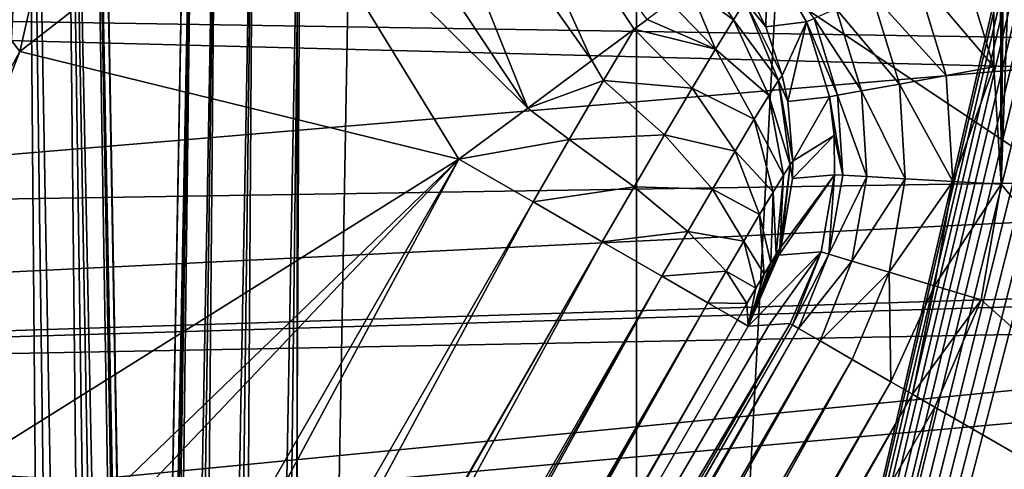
# Model space of a CAD drawing. Header units: millimetres. Extents: x -40 to 40, y -40 to 40.
# Tile 260 of 341: x 16.8 to 19.7, y -4.6 to -3.2. Entities that reach past the tile are written whole.
import ezdxf

# ---------------------------------------------------------------- set-up
doc = ezdxf.new("R2010")
doc.units = ezdxf.units.MM
doc.header["$LTSCALE"] = 26.699852
for name, color, linetype in [('1', 7, 'CONTINUOUS'), ('104', 7, 'CONTINUOUS'), ('109', 7, 'CONTINUOUS'), ('139', 7, 'CONTINUOUS'), ('16', 7, 'CONTINUOUS'), ('163', 7, 'CONTINUOUS'), ('389', 7, 'CONTINUOUS'), ('390', 7, 'CONTINUOUS'), ('391', 7, 'CONTINUOUS'), ('401', 7, 'CONTINUOUS'), ('402', 7, 'CONTINUOUS'), ('48', 7, 'CONTINUOUS'), ('60', 7, 'CONTINUOUS'), ('655', 7, 'CONTINUOUS'), ('677', 7, 'CONTINUOUS'), ('678', 7, 'CONTINUOUS'), ('687', 7, 'CONTINUOUS'), ('688', 7, 'CONTINUOUS'), ('704', 7, 'CONTINUOUS'), ('705', 7, 'CONTINUOUS'), ('706', 7, 'CONTINUOUS'), ('708', 7, 'CONTINUOUS')]:
    doc.layers.add(name, color=color, linetype=linetype)

msp = doc.modelspace()

# ---------------------------------------------------------------- linework, layer by layer
at = {"layer": '1', "linetype": 'Continuous'}
for points in [[(18.6197, 34.8362), (15.116, 36.4932), (15.1168, -36.4929), (18.6197, 34.8362)], [(18.6204, -34.8358), (18.6197, 34.8362), (15.1168, -36.4929), (18.6204, -34.8358)], [(21.9445, 32.8434), (18.6197, 34.8362), (18.6204, -34.8358), (21.9445, 32.8434)], [(21.9451, -32.843), (21.9445, 32.8434), (18.6204, -34.8358), (21.9451, -32.843)]]:
    msp.add_3dface(points, dxfattribs=at)
at = {"layer": '104', "linetype": 'Continuous'}
for points in [[(20.7275, -3.2918, -730), (20.0059, -2.6524, -730), (7.4371, -3.0809, -730), (20.7275, -3.2918, -730)], [(6.6934, -4.4723, -730), (20.7275, -3.2918, -730), (7.4371, -3.0809, -730), (6.6934, -4.4723, -730)], [(21.5813, -3.7399, -730), (20.7275, -3.2918, -730), (6.6934, -4.4723, -730), (21.5813, -3.7399, -730)], [(31.8247, -3.3452, -730), (23.483, -3.9707, -730), (5.6924, -5.6921, -730), (31.8247, -3.3452, -730)], [(31.3007, -6.6534, -730), (31.8247, -3.3452, -730), (5.6924, -5.6921, -730), (31.3007, -6.6534, -730)], [(22.5185, -3.9709, -730), (21.5813, -3.7399, -730), (6.6934, -4.4723, -730), (22.5185, -3.9709, -730)], [(5.6924, -5.6921, -730), (23.483, -3.9707, -730), (6.6934, -4.4723, -730), (5.6924, -5.6921, -730)], [(23.483, -3.9707, -730), (22.5185, -3.9709, -730), (6.6934, -4.4723, -730), (23.483, -3.9707, -730)]]:
    msp.add_3dface(points, dxfattribs=at)
at = {"layer": '109', "linetype": 'Continuous'}
for points in [[(10.5178, -1.9662, -733), (32.3094, -3.515, -733), (9.9773, -3.8656, -733), (10.5178, -1.9662, -733)], [(22.7081, -2.0291, -733), (32.3094, -3.515, -733), (10.5178, -1.9662, -733), (22.7081, -2.0291, -733)], [(32.3094, -3.515, -733), (31.74, -6.9873, -733), (9.9773, -3.8656, -733), (32.3094, -3.515, -733)], [(9.9773, -3.8656, -733), (31.74, -6.9873, -733), (9.0973, -5.6329, -733), (9.9773, -3.8656, -733)]]:
    msp.add_3dface(points, dxfattribs=at)
at = {"layer": '139', "linetype": 'Continuous'}
for points in [[(19.6895, 3.3633, -733), (19.7116, -3.715, -733), (19.7116, 3.7139, -733), (19.6895, 3.3633, -733)], [(19.7116, 3.7139, -733), (19.7116, -3.715, -733), (19.75, 0, -733), (19.7116, 3.7139, -733)], [(19.5867, -3.0283, -733), (19.6896, -3.3643, -733), (19.6895, 3.3633, -733), (19.5867, -3.0283, -733)], [(19.6896, -3.3643, -733), (19.7116, -3.715, -733), (19.6895, 3.3633, -733), (19.6896, -3.3643, -733)], [(19.75, 0, -733), (19.7116, -3.715, -733), (19.8211, -0.6759, -733), (19.75, 0, -733)], [(19.7116, -3.715, -733), (20.9482, -5.2112, -733), (19.8211, -0.6759, -733), (19.7116, -3.715, -733)], [(19.7116, -3.715, -733), (19.6513, -4.0611, -733), (20.9482, -5.2112, -733), (19.7116, -3.715, -733)], [(19.6513, -4.0611, -733), (19.5129, -4.3825, -733), (20.9482, -5.2112, -733), (19.6513, -4.0611, -733)], [(19.5129, -4.3825, -733), (15.2642, -11.7415, -733), (18.0438, -10.2417, -733), (19.5129, -4.3825, -733)], [(20.9482, -5.2112, -733), (19.5129, -4.3825, -733), (18.0438, -10.2417, -733), (20.9482, -5.2112, -733)]]:
    msp.add_3dface(points, dxfattribs=at)
at = {"layer": '16', "linetype": 'Continuous'}
for points in [[(-33.9501, -1.8406, -3.5), (33.5521, -5.5004, -3.5), (-5, -5.4103, -3.5), (-33.9501, -1.8406, -3.5)], [(33.5521, -5.5004, -3.5), (-33.9501, -1.8406, -3.5), (33.9501, -1.8406, -3.5), (33.5521, -5.5004, -3.5)]]:
    msp.add_3dface(points, dxfattribs=at)
at = {"layer": '163', "linetype": 'Continuous'}
for points in [[(24.9125, -14.5088, -823.7467), (1.7467, -14.5087, -823.7467), (2.4565, -1.9913, -823.9652), (24.9125, -14.5088, -823.7467)], [(29.4827, -1.9913, -823.9652), (24.9125, -14.5088, -823.7467), (2.4565, -1.9913, -823.9652), (29.4827, -1.9913, -823.9652)]]:
    msp.add_3dface(points, dxfattribs=at)
at = {"layer": '389', "linetype": 'Continuous'}
for points in [[(29.4123, -10.048, -821.1754), (29.4827, -1.9913, -821.0348), (17.7718, -2.286, -821.0399), (29.4123, -10.048, -821.1754)], [(17.5509, -14.5087, -821.2533), (29.4123, -10.048, -821.1754), (17.7718, -2.286, -821.0399), (17.5509, -14.5087, -821.2533)]]:
    msp.add_3dface(points, dxfattribs=at)
at = {"layer": '390', "linetype": 'Continuous'}
for points in [[(17.0513, -14.5087, -820.7359), (17.0549, -14.5101, -820.816), (17.2722, -2.286, -820.5225), (17.0513, -14.5087, -820.7359)], [(17.2722, -2.286, -820.5225), (17.0549, -14.5101, -820.816), (17.2923, -2.2836, -820.6811), (17.2722, -2.286, -820.5225)], [(17.0549, -14.5101, -820.816), (17.0713, -14.5111, -820.8946), (17.2923, -2.2836, -820.6811), (17.0549, -14.5101, -820.816)], [(17.0713, -14.5111, -820.8946), (17.1, -14.5119, -820.9694), (17.2923, -2.2836, -820.6811), (17.0713, -14.5111, -820.8946)], [(17.1, -14.5119, -820.9694), (17.1403, -14.5124, -821.0387), (17.2923, -2.2836, -820.6811), (17.1, -14.5119, -820.9694)], [(17.2923, -2.2836, -820.6811), (17.1403, -14.5124, -821.0387), (17.3615, -2.2824, -820.8254), (17.2923, -2.2836, -820.6811)], [(17.1403, -14.5124, -821.0387), (17.1912, -14.5126, -821.1007), (17.3615, -2.2824, -820.8254), (17.1403, -14.5124, -821.0387)], [(17.1912, -14.5126, -821.1007), (17.2513, -14.5124, -821.1537), (17.3615, -2.2824, -820.8254), (17.1912, -14.5126, -821.1007)], [(17.2513, -14.5124, -821.1537), (17.3192, -14.5119, -821.1964), (17.4727, -2.2824, -820.9404), (17.2513, -14.5124, -821.1537)], [(17.3615, -2.2824, -820.8254), (17.2513, -14.5124, -821.1537), (17.4727, -2.2824, -820.9404), (17.3615, -2.2824, -820.8254)], [(17.3192, -14.5119, -821.1964), (17.393, -14.5111, -821.2277), (17.4727, -2.2824, -820.9404), (17.3192, -14.5119, -821.1964)], [(17.4727, -2.2824, -820.9404), (17.393, -14.5111, -821.2277), (17.6145, -2.2836, -821.0145), (17.4727, -2.2824, -820.9404)], [(17.393, -14.5111, -821.2277), (17.4709, -14.5101, -821.2468), (17.6145, -2.2836, -821.0145), (17.393, -14.5111, -821.2277)], [(17.4709, -14.5101, -821.2468), (17.5509, -14.5087, -821.2533), (17.6145, -2.2836, -821.0145), (17.4709, -14.5101, -821.2468)], [(17.5509, -14.5087, -821.2533), (17.7718, -2.286, -821.0399), (17.6145, -2.2836, -821.0145), (17.5509, -14.5087, -821.2533)]]:
    msp.add_3dface(points, dxfattribs=at)
at = {"layer": '391', "linetype": 'Continuous'}
for points in [[(17.0513, -14.5087, -820.7359), (17.2722, -2.286, -820.5225), (19.8952, -2.2861, -745.4113), (17.0513, -14.5087, -820.7359)], [(19.9004, -2.2961, -745.2563), (17.0513, -14.5087, -820.7359), (19.8952, -2.2861, -745.4113), (19.9004, -2.2961, -745.2563)], [(19.9052, -2.326, -745.1041), (17.0513, -14.5087, -820.7359), (19.9004, -2.2961, -745.2563), (19.9052, -2.326, -745.1041)], [(19.9095, -2.3753, -744.9571), (17.0513, -14.5087, -820.7359), (19.9052, -2.326, -745.1041), (19.9095, -2.3753, -744.9571)], [(19.9131, -2.4432, -744.8176), (17.0513, -14.5087, -820.7359), (19.9095, -2.3753, -744.9571), (19.9131, -2.4432, -744.8176)], [(19.9162, -2.5285, -744.688), (17.0513, -14.5087, -820.7359), (19.9131, -2.4432, -744.8176), (19.9162, -2.5285, -744.688)], [(19.9185, -2.6298, -744.5705), (17.0513, -14.5087, -820.7359), (19.9162, -2.5285, -744.688), (19.9185, -2.6298, -744.5705)], [(19.9201, -2.7456, -744.467), (17.0513, -14.5087, -820.7359), (19.9185, -2.6298, -744.5705), (19.9201, -2.7456, -744.467)], [(19.9209, -2.8738, -744.3793), (17.0513, -14.5087, -820.7359), (19.9201, -2.7456, -744.467), (19.9209, -2.8738, -744.3793)], [(19.921, -3.0122, -744.3088), (17.0513, -14.5087, -820.7359), (19.9209, -2.8738, -744.3793), (19.921, -3.0122, -744.3088)], [(19.9202, -3.1585, -744.2569), (17.0513, -14.5087, -820.7359), (19.921, -3.0122, -744.3088), (19.9202, -3.1585, -744.2569)], [(19.9187, -3.3103, -744.2242), (17.0513, -14.5087, -820.7359), (19.9202, -3.1585, -744.2569), (19.9187, -3.3103, -744.2242)], [(19.9165, -3.4651, -744.2115), (17.0513, -14.5087, -820.7359), (19.9187, -3.3103, -744.2242), (19.9165, -3.4651, -744.2115)], [(19.7303, -14.5087, -744.0187), (17.0513, -14.5087, -820.7359), (19.9165, -3.4651, -744.2115), (19.7303, -14.5087, -744.0187)]]:
    msp.add_3dface(points, dxfattribs=at)
at = {"layer": '401', "linetype": 'Continuous'}
for points in [[(16.9024, -14.5111, -743.2723), (16.8245, -14.5101, -743.2532), (16.6401, 0, -743.5256), (16.9024, -14.5111, -743.2723)], [(16.7818, 0, -743.5996), (16.9024, -14.5111, -743.2723), (16.6401, 0, -743.5256), (16.7818, 0, -743.5996)], [(16.8245, -14.5101, -743.2532), (16.7446, -14.5087, -743.2467), (16.6401, 0, -743.5256), (16.8245, -14.5101, -743.2532)], [(16.9619, 0, -743.8588), (17.1955, -14.5119, -743.5306), (16.8928, 0, -743.7146), (16.9619, 0, -743.8588)], [(17.2242, -14.5111, -743.6054), (17.1955, -14.5119, -743.5306), (16.9619, 0, -743.8588), (17.2242, -14.5111, -743.6054)], [(16.9819, 0, -744.0174), (17.2406, -14.5101, -743.684), (16.9619, 0, -743.8588), (16.9819, 0, -744.0174)], [(17.2406, -14.5101, -743.684), (17.2242, -14.5111, -743.6054), (16.9619, 0, -743.8588), (17.2406, -14.5101, -743.684)], [(17.2442, -14.5087, -743.7641), (17.2406, -14.5101, -743.684), (16.9819, 0, -744.0174), (17.2442, -14.5087, -743.7641)], [(17.0441, -14.5124, -743.3463), (16.9763, -14.5119, -743.3036), (16.7818, 0, -743.5996), (17.0441, -14.5124, -743.3463)], [(16.8928, 0, -743.7146), (17.0441, -14.5124, -743.3463), (16.7818, 0, -743.5996), (16.8928, 0, -743.7146)], [(16.9763, -14.5119, -743.3036), (16.9024, -14.5111, -743.2723), (16.7818, 0, -743.5996), (16.9763, -14.5119, -743.3036)], [(17.1043, -14.5126, -743.3993), (17.0441, -14.5124, -743.3463), (16.8928, 0, -743.7146), (17.1043, -14.5126, -743.3993)], [(17.1551, -14.5124, -743.4613), (17.1043, -14.5126, -743.3993), (16.8928, 0, -743.7146), (17.1551, -14.5124, -743.4613)], [(17.1955, -14.5119, -743.5306), (17.1551, -14.5124, -743.4613), (16.8928, 0, -743.7146), (17.1955, -14.5119, -743.5306)]]:
    msp.add_3dface(points, dxfattribs=at)
at = {"layer": '402', "linetype": 'Continuous'}
for points in [[(17.2442, -14.5087, -743.7641), (16.9819, 0, -744.0174), (14.3105, 0, -820.5175), (17.2442, -14.5087, -743.7641)], [(14.5551, -14.5087, -820.7708), (17.2442, -14.5087, -743.7641), (14.3105, 0, -820.5175), (14.5551, -14.5087, -820.7708)]]:
    msp.add_3dface(points, dxfattribs=at)
at = {"layer": '48', "linetype": 'Continuous'}
for points in [[(37.7549, -1.9155, -14), (37.6094, -3.8257, -14), (7.3415, -3.0413, -14), (37.7549, -1.9155, -14)], [(7.3415, -3.0413, -14), (37.6094, -3.8257, -14), (6.6072, -4.415, -14), (7.3415, -3.0413, -14)], [(37.6094, -3.8257, -14), (37.0295, -7.6106, -14), (6.6072, -4.415, -14), (37.6094, -3.8257, -14)], [(6.6072, -4.415, -14), (37.0295, -7.6106, -14), (5.6189, -5.6192, -14), (6.6072, -4.415, -14)]]:
    msp.add_3dface(points, dxfattribs=at)
at = {"layer": '60', "linetype": 'Continuous'}
for points in [[(14.3194, 32.1653, -11.5), (14.3201, -32.1649, -11.5), (17.6029, 30.4924, -11.5), (14.3194, 32.1653, -11.5)], [(14.3201, -32.1649, -11.5), (17.6035, -30.492, -11.5), (17.6029, 30.4924, -11.5), (14.3201, -32.1649, -11.5)], [(17.6029, 30.4924, -11.5), (17.6035, -30.492, -11.5), (20.6939, 28.4853, -11.5), (17.6029, 30.4924, -11.5)], [(17.6035, -30.492, -11.5), (20.6948, -28.4846, -11.5), (20.6939, 28.4853, -11.5), (17.6035, -30.492, -11.5)]]:
    msp.add_3dface(points, dxfattribs=at)
at = {"layer": '655', "linetype": 'Continuous'}
for points in [[(16.7729, -3.3189, -740.5), (17.1381, -1.7361, -740.5), (16.6216, -3.1188, -740.5261), (16.7729, -3.3189, -740.5)], [(16.0696, -4.5986, -740.5261), (16.7729, -3.3189, -740.5), (16.6216, -3.1188, -740.5261), (16.0696, -4.5986, -740.5261)], [(16.1844, -4.8319, -740.5), (16.7729, -3.3189, -740.5), (16.0696, -4.5986, -740.5261), (16.1844, -4.8319, -740.5)]]:
    msp.add_3dface(points, dxfattribs=at)
at = {"layer": '677', "linetype": 'Continuous'}
for points in [[(17.1381, -1.7361, -740.5), (16.7729, -3.3189, -740.5), (17.5297, -2.7298, -740.5), (17.1381, -1.7361, -740.5)], [(17.5297, -2.7298, -740.5), (16.7729, -3.3189, -740.5), (18.0882, -3.6402, -740.5), (17.5297, -2.7298, -740.5)], [(16.7729, -3.3189, -740.5), (16.1844, -4.8319, -740.5), (18.0882, -3.6402, -740.5), (16.7729, -3.3189, -740.5)], [(14.3898, -7.5288, -740.5), (13.9046, -10.8864, -740.5), (18.0882, -3.6402, -740.5), (14.3898, -7.5288, -740.5)], [(15.3844, -6.2453, -740.5), (14.3898, -7.5288, -740.5), (18.0882, -3.6402, -740.5), (15.3844, -6.2453, -740.5)], [(16.1844, -4.8319, -740.5), (15.3844, -6.2453, -740.5), (18.0882, -3.6402, -740.5), (16.1844, -4.8319, -740.5)]]:
    msp.add_3dface(points, dxfattribs=at)
at = {"layer": '678', "linetype": 'Continuous'}
for points in [[(18.0823, -2.454, -740.2865), (17.9139, -2.5381, -740.4031), (18.4861, -3.3453, -740.3688), (18.0823, -2.454, -740.2865)], [(18.6512, -3.223, -740.2135), (18.0823, -2.454, -740.2865), (18.6125, -3.2517, -740.2578), (18.6512, -3.223, -740.2135)], [(18.6125, -3.2517, -740.2578), (18.0823, -2.454, -740.2865), (18.4861, -3.3453, -740.3688), (18.6125, -3.2517, -740.2578)], [(17.9139, -2.5381, -740.4031), (17.7266, -2.6315, -740.4755), (18.2939, -3.4877, -740.4667), (17.9139, -2.5381, -740.4031)], [(18.4861, -3.3453, -740.3688), (17.9139, -2.5381, -740.4031), (18.2939, -3.4877, -740.4667), (18.4861, -3.3453, -740.3688)], [(17.7266, -2.6315, -740.4755), (17.5297, -2.7298, -740.5), (18.2939, -3.4877, -740.4667), (17.7266, -2.6315, -740.4755)], [(17.5297, -2.7298, -740.5), (18.0882, -3.6402, -740.5), (18.2939, -3.4877, -740.4667), (17.5297, -2.7298, -740.5)]]:
    msp.add_3dface(points, dxfattribs=at)
at = {"layer": '687', "linetype": 'Continuous'}
for points in [[(19.1515, -3.22, -733.3454), (19.0105, -3.0281, -733.4913), (19.1292, -3.2298, -733.4902), (19.1515, -3.22, -733.3454)], [(19.6896, -3.3643, -733), (19.5867, -3.0283, -733), (19.4537, -3.0869, -733.0216), (19.6896, -3.3643, -733)], [(19.4537, -3.0869, -733.0216), (19.3236, -3.1442, -733.091), (19.5467, -3.3903, -733.0216), (19.4537, -3.0869, -733.0216)], [(19.6896, -3.3643, -733), (19.4537, -3.0869, -733.0216), (19.5467, -3.3903, -733.0216), (19.6896, -3.3643, -733)], [(19.3236, -3.1442, -733.091), (19.2175, -3.1909, -733.2046), (19.4069, -3.4157, -733.0909), (19.3236, -3.1442, -733.091)], [(19.5467, -3.3903, -733.0216), (19.3236, -3.1442, -733.091), (19.4069, -3.4157, -733.0909), (19.5467, -3.3903, -733.0216)], [(19.2175, -3.1909, -733.2046), (19.1515, -3.22, -733.3454), (19.2929, -3.4365, -733.2044), (19.2175, -3.1909, -733.2046)], [(19.4069, -3.4157, -733.0909), (19.2175, -3.1909, -733.2046), (19.2929, -3.4365, -733.2044), (19.4069, -3.4157, -733.0909)], [(19.1515, -3.22, -733.3454), (19.1292, -3.2298, -733.4902), (19.222, -3.4494, -733.3449), (19.1515, -3.22, -733.3454)], [(19.222, -3.4494, -733.3449), (19.1292, -3.2298, -733.4902), (19.1978, -3.4537, -733.4896), (19.222, -3.4494, -733.3449)], [(19.2929, -3.4365, -733.2044), (19.1515, -3.22, -733.3454), (19.222, -3.4494, -733.3449), (19.2929, -3.4365, -733.2044)], [(19.6896, -3.3643, -733), (19.5467, -3.3903, -733.0216), (19.5665, -3.707, -733.0216), (19.6896, -3.3643, -733)], [(19.7116, -3.715, -733), (19.6896, -3.3643, -733), (19.5665, -3.707, -733.0216), (19.7116, -3.715, -733)], [(19.4069, -3.4157, -733.0909), (19.2929, -3.4365, -733.2044), (19.4246, -3.6992, -733.0909), (19.4069, -3.4157, -733.0909)], [(19.5467, -3.3903, -733.0216), (19.4069, -3.4157, -733.0909), (19.5665, -3.707, -733.0216), (19.5467, -3.3903, -733.0216)], [(19.5665, -3.707, -733.0216), (19.4069, -3.4157, -733.0909), (19.4246, -3.6992, -733.0909), (19.5665, -3.707, -733.0216)], [(19.2929, -3.4365, -733.2044), (19.222, -3.4494, -733.3449), (19.309, -3.6928, -733.2044), (19.2929, -3.4365, -733.2044)], [(19.4246, -3.6992, -733.0909), (19.2929, -3.4365, -733.2044), (19.309, -3.6928, -733.2044), (19.4246, -3.6992, -733.0909)], [(19.222, -3.4494, -733.3449), (19.1978, -3.4537, -733.4896), (19.237, -3.6889, -733.3449), (19.222, -3.4494, -733.3449)], [(19.237, -3.6889, -733.3449), (19.1978, -3.4537, -733.4896), (19.212, -3.5699, -733.4895), (19.237, -3.6889, -733.3449)], [(19.309, -3.6928, -733.2044), (19.222, -3.4494, -733.3449), (19.237, -3.6889, -733.3449), (19.309, -3.6928, -733.2044)], [(19.2124, -3.6875, -733.4896), (19.237, -3.6889, -733.3449), (19.212, -3.5699, -733.4895), (19.2124, -3.6875, -733.4896)], [(19.1957, -3.9253, -733.3454), (19.2124, -3.6875, -733.4896), (19.1723, -3.9183, -733.4902), (19.1957, -3.9253, -733.3454)], [(19.237, -3.6889, -733.3449), (19.2124, -3.6875, -733.4896), (19.1957, -3.9253, -733.3454), (19.237, -3.6889, -733.3449)], [(19.309, -3.6928, -733.2044), (19.237, -3.6889, -733.3449), (19.1957, -3.9253, -733.3454), (19.309, -3.6928, -733.2044)], [(19.2647, -3.9459, -733.2046), (19.309, -3.6928, -733.2044), (19.1957, -3.9253, -733.3454), (19.2647, -3.9459, -733.2046)], [(19.4246, -3.6992, -733.0909), (19.309, -3.6928, -733.2044), (19.2647, -3.9459, -733.2046), (19.4246, -3.6992, -733.0909)], [(19.3758, -3.979, -733.091), (19.4246, -3.6992, -733.0909), (19.2647, -3.9459, -733.2046), (19.3758, -3.979, -733.091)], [(19.5665, -3.707, -733.0216), (19.4246, -3.6992, -733.0909), (19.3758, -3.979, -733.091), (19.5665, -3.707, -733.0216)], [(19.512, -4.0196, -733.0216), (19.5665, -3.707, -733.0216), (19.3758, -3.979, -733.091), (19.512, -4.0196, -733.0216)], [(19.7116, -3.715, -733), (19.5665, -3.707, -733.0216), (19.512, -4.0196, -733.0216), (19.7116, -3.715, -733)], [(19.6513, -4.0611, -733), (19.7116, -3.715, -733), (19.512, -4.0196, -733.0216), (19.6513, -4.0611, -733)], [(19.0866, -4.1364, -733.4124), (19.1723, -3.9183, -733.4902), (19.08, -4.1326, -733.4913), (19.0866, -4.1364, -733.4124)], [(19.1957, -3.9253, -733.3454), (19.1723, -3.9183, -733.4902), (19.0866, -4.1364, -733.4124), (19.1957, -3.9253, -733.3454)], [(19.1046, -4.1468, -733.3335), (19.1957, -3.9253, -733.3454), (19.0866, -4.1364, -733.4124), (19.1046, -4.1468, -733.3335)], [(19.2647, -3.9459, -733.2046), (19.1957, -3.9253, -733.3454), (19.1046, -4.1468, -733.3335), (19.2647, -3.9459, -733.2046)], [(19.1692, -4.1841, -733.1959), (19.2647, -3.9459, -733.2046), (19.1046, -4.1468, -733.3335), (19.1692, -4.1841, -733.1959)], [(19.3758, -3.979, -733.091), (19.2647, -3.9459, -733.2046), (19.1692, -4.1841, -733.1959), (19.3758, -3.979, -733.091)], [(19.2652, -4.2395, -733.0899), (19.3758, -3.979, -733.091), (19.1692, -4.1841, -733.1959), (19.2652, -4.2395, -733.0899)], [(19.381, -4.3064, -733.0238), (19.3758, -3.979, -733.091), (19.2652, -4.2395, -733.0899), (19.381, -4.3064, -733.0238)], [(19.512, -4.0196, -733.0216), (19.3758, -3.979, -733.091), (19.381, -4.3064, -733.0238), (19.512, -4.0196, -733.0216)], [(19.4464, -4.3441, -733.0059), (19.512, -4.0196, -733.0216), (19.381, -4.3064, -733.0238), (19.4464, -4.3441, -733.0059)], [(19.6513, -4.0611, -733), (19.512, -4.0196, -733.0216), (19.4464, -4.3441, -733.0059), (19.6513, -4.0611, -733)], [(19.5129, -4.3825, -733), (19.6513, -4.0611, -733), (19.4464, -4.3441, -733.0059), (19.5129, -4.3825, -733)]]:
    msp.add_3dface(points, dxfattribs=at)
at = {"layer": '688', "linetype": 'Continuous'}
for points in [[(14.8376, -11.4951, -733.4146), (19.08, -4.1326, -733.4913), (14.8313, -11.4915, -733.4913), (14.8376, -11.4951, -733.4146)], [(19.0866, -4.1364, -733.4124), (19.08, -4.1326, -733.4913), (14.8376, -11.4951, -733.4146), (19.0866, -4.1364, -733.4124)], [(14.8542, -11.5047, -733.3394), (19.0866, -4.1364, -733.4124), (14.8376, -11.4951, -733.4146), (14.8542, -11.5047, -733.3394)], [(19.1046, -4.1468, -733.3335), (19.0866, -4.1364, -733.4124), (14.8542, -11.5047, -733.3394), (19.1046, -4.1468, -733.3335)], [(14.9135, -11.539, -733.2068), (19.1046, -4.1468, -733.3335), (14.8542, -11.5047, -733.3394), (14.9135, -11.539, -733.2068)], [(19.1692, -4.1841, -733.1959), (19.1046, -4.1468, -733.3335), (14.9135, -11.539, -733.2068), (19.1692, -4.1841, -733.1959)], [(15.0069, -11.5929, -733.0979), (19.1692, -4.1841, -733.1959), (14.9135, -11.539, -733.2068), (15.0069, -11.5929, -733.0979)], [(19.2652, -4.2395, -733.0899), (19.1692, -4.1841, -733.1959), (15.0069, -11.5929, -733.0979), (19.2652, -4.2395, -733.0899)], [(15.1272, -11.6623, -733.0257), (19.2652, -4.2395, -733.0899), (15.0069, -11.5929, -733.0979), (15.1272, -11.6623, -733.0257)], [(19.381, -4.3064, -733.0238), (19.2652, -4.2395, -733.0899), (15.1272, -11.6623, -733.0257), (19.381, -4.3064, -733.0238)], [(15.1958, -11.7019, -733.0063), (19.381, -4.3064, -733.0238), (15.1272, -11.6623, -733.0257), (15.1958, -11.7019, -733.0063)], [(19.4464, -4.3441, -733.0059), (19.381, -4.3064, -733.0238), (15.1958, -11.7019, -733.0063), (19.4464, -4.3441, -733.0059)], [(15.2642, -11.7415, -733), (19.4464, -4.3441, -733.0059), (15.1958, -11.7019, -733.0063), (15.2642, -11.7415, -733)], [(15.2642, -11.7415, -733), (19.5129, -4.3825, -733), (19.4464, -4.3441, -733.0059), (15.2642, -11.7415, -733)]]:
    msp.add_3dface(points, dxfattribs=at)
at = {"layer": '704', "linetype": 'Continuous'}
for points in [[(18.0882, -3.6402, -740.5), (13.9046, -10.8864, -740.5), (14.1264, -11.0144, -740.4667), (18.0882, -3.6402, -740.5)], [(18.0882, -3.6402, -740.5), (14.1264, -11.0144, -740.4667), (18.31, -3.7682, -740.4667), (18.0882, -3.6402, -740.5)], [(14.1264, -11.0144, -740.4667), (14.3335, -11.134, -740.3688), (18.31, -3.7682, -740.4667), (14.1264, -11.0144, -740.4667)], [(18.31, -3.7682, -740.4667), (14.3335, -11.134, -740.3688), (18.5171, -3.8878, -740.3688), (18.31, -3.7682, -740.4667)], [(14.3335, -11.134, -740.3688), (14.3517, -11.1445, -740.3565), (18.5171, -3.8878, -740.3688), (14.3335, -11.134, -740.3688)], [(14.3517, -11.1445, -740.3565), (14.5114, -11.2367, -740.2135), (18.5171, -3.8878, -740.3688), (14.3517, -11.1445, -740.3565)], [(18.5171, -3.8878, -740.3688), (14.5114, -11.2367, -740.2135), (18.6956, -3.9908, -740.2129), (18.5171, -3.8878, -740.3688)], [(14.5114, -11.2367, -740.2135), (14.5861, -11.2798, -740.1171), (18.6956, -3.9908, -740.2129), (14.5114, -11.2367, -740.2135)], [(14.5861, -11.2798, -740.1171), (14.6495, -11.3164, -740.0102), (18.6956, -3.9908, -740.2129), (14.5861, -11.2798, -740.1171)], [(18.6956, -3.9908, -740.2129), (14.6495, -11.3164, -740.0102), (18.8335, -4.0705, -740.0094), (18.6956, -3.9908, -740.2129)], [(14.6495, -11.3164, -740.0102), (14.7003, -11.3458, -739.8949), (18.8335, -4.0705, -740.0094), (14.6495, -11.3164, -740.0102)], [(14.7003, -11.3458, -739.8949), (14.7378, -11.3674, -739.7729), (18.8335, -4.0705, -740.0094), (14.7003, -11.3458, -739.8949)], [(18.8335, -4.0705, -740.0094), (14.7378, -11.3674, -739.7729), (18.9217, -4.1214, -739.7718), (18.8335, -4.0705, -740.0094)], [(14.7378, -11.3674, -739.7729), (14.7613, -11.381, -739.6464), (18.9217, -4.1214, -739.7718), (14.7378, -11.3674, -739.7729)], [(14.7613, -11.381, -739.6464), (14.7705, -11.3863, -739.5175), (18.9217, -4.1214, -739.7718), (14.7613, -11.381, -739.6464)], [(18.9217, -4.1214, -739.7718), (14.7705, -11.3863, -739.5175), (18.9541, -4.1401, -739.5175), (18.9217, -4.1214, -739.7718)]]:
    msp.add_3dface(points, dxfattribs=at)
at = {"layer": '705', "linetype": 'Continuous'}
for points in [[(18.8264, -3.0932, -739.8949), (18.7792, -3.1281, -740.0102), (18.9102, -3.2236, -739.8883), (18.8264, -3.0932, -739.8949)], [(18.8264, -3.0932, -739.8949), (18.9102, -3.2236, -739.8883), (18.9453, -3.1691, -739.7085), (18.8264, -3.0932, -739.8949)], [(18.7792, -3.1281, -740.0102), (18.7205, -3.1716, -740.1171), (18.8563, -3.3113, -740.0494), (18.7792, -3.1281, -740.0102)], [(18.7792, -3.1281, -740.0102), (18.8563, -3.3113, -740.0494), (18.9102, -3.2236, -739.8883), (18.7792, -3.1281, -740.0102)], [(18.9453, -3.1691, -739.7085), (19.0066, -3.2449, -739.5196), (18.9599, -3.1504, -739.5188), (18.9453, -3.1691, -739.7085)], [(18.7205, -3.1716, -740.1171), (18.6512, -3.223, -740.2135), (18.8563, -3.3113, -740.0494), (18.7205, -3.1716, -740.1171)], [(18.9102, -3.2236, -739.8883), (19.0444, -3.4054, -739.675), (18.9453, -3.1691, -739.7085), (18.9102, -3.2236, -739.8883)], [(19.0444, -3.4054, -739.675), (19.0563, -3.3903, -739.5205), (18.9453, -3.1691, -739.7085), (19.0444, -3.4054, -739.675)], [(19.0563, -3.3903, -739.5205), (19.0066, -3.2449, -739.5196), (18.9453, -3.1691, -739.7085), (19.0563, -3.3903, -739.5205)], [(18.6512, -3.223, -740.2135), (18.6125, -3.2517, -740.2578), (18.8563, -3.3113, -740.0494), (18.6512, -3.223, -740.2135)], [(18.8563, -3.3113, -740.0494), (19.0158, -3.4498, -739.8215), (18.9102, -3.2236, -739.8883), (18.8563, -3.3113, -740.0494)], [(19.0158, -3.4498, -739.8215), (19.0444, -3.4054, -739.675), (18.9102, -3.2236, -739.8883), (19.0158, -3.4498, -739.8215)], [(18.6125, -3.2517, -740.2578), (18.4861, -3.3453, -740.3688), (18.5212, -3.4056, -740.3703), (18.6125, -3.2517, -740.2578)], [(18.7863, -3.4279, -740.1838), (18.6125, -3.2517, -740.2578), (18.5212, -3.4056, -740.3703), (18.7863, -3.4279, -740.1838)], [(18.6125, -3.2517, -740.2578), (18.7863, -3.4279, -740.1838), (18.8563, -3.3113, -740.0494), (18.6125, -3.2517, -740.2578)], [(18.7863, -3.4279, -740.1838), (18.9719, -3.5213, -739.9527), (18.8563, -3.3113, -740.0494), (18.7863, -3.4279, -740.1838)], [(18.9719, -3.5213, -739.9527), (19.0158, -3.4498, -739.8215), (18.8563, -3.3113, -740.0494), (18.9719, -3.5213, -739.9527)], [(18.4861, -3.3453, -740.3688), (18.2939, -3.4877, -740.4667), (18.5212, -3.4056, -740.3703), (18.4861, -3.3453, -740.3688)], [(19.0444, -3.4054, -739.675), (19.0731, -3.468, -739.5207), (19.0563, -3.3903, -739.5205), (19.0444, -3.4054, -739.675)], [(18.2939, -3.4877, -740.4667), (18.418, -3.5819, -740.4423), (18.5212, -3.4056, -740.3703), (18.2939, -3.4877, -740.4667)], [(18.418, -3.5819, -740.4423), (18.7037, -3.5675, -740.2849), (18.5212, -3.4056, -740.3703), (18.418, -3.5819, -740.4423)], [(18.7037, -3.5675, -740.2849), (18.7863, -3.4279, -740.1838), (18.5212, -3.4056, -740.3703), (18.7037, -3.5675, -740.2849)], [(19.0158, -3.4498, -739.8215), (19.0796, -3.6574, -739.6299), (19.0444, -3.4054, -739.675), (19.0158, -3.4498, -739.8215)], [(19.0796, -3.6574, -739.6299), (19.088, -3.6466, -739.5208), (19.0444, -3.4054, -739.675), (19.0796, -3.6574, -739.6299)], [(19.088, -3.6466, -739.5208), (19.0731, -3.468, -739.5207), (19.0444, -3.4054, -739.675), (19.088, -3.6466, -739.5208)], [(18.7037, -3.5675, -740.2849), (18.9149, -3.6162, -740.0622), (18.7863, -3.4279, -740.1838), (18.7037, -3.5675, -740.2849)], [(18.9149, -3.6162, -740.0622), (18.9719, -3.5213, -739.9527), (18.7863, -3.4279, -740.1838), (18.9149, -3.6162, -740.0622)], [(18.9719, -3.5213, -739.9527), (19.0595, -3.6887, -739.7332), (19.0158, -3.4498, -739.8215), (18.9719, -3.5213, -739.9527)], [(19.0595, -3.6887, -739.7332), (19.0796, -3.6574, -739.6299), (19.0158, -3.4498, -739.8215), (19.0595, -3.6887, -739.7332)], [(18.2939, -3.4877, -740.4667), (18.0882, -3.6402, -740.5), (18.418, -3.5819, -740.4423), (18.2939, -3.4877, -740.4667)], [(18.9149, -3.6162, -740.0622), (19.0285, -3.7391, -739.8258), (18.9719, -3.5213, -739.9527), (18.9149, -3.6162, -740.0622)], [(19.0285, -3.7391, -739.8258), (19.0595, -3.6887, -739.7332), (18.9719, -3.5213, -739.9527), (19.0285, -3.7391, -739.8258)], [(18.0882, -3.6402, -740.5), (18.31, -3.7682, -740.4667), (18.418, -3.5819, -740.4423), (18.0882, -3.6402, -740.5)], [(18.31, -3.7682, -740.4667), (18.6124, -3.7234, -740.3475), (18.418, -3.5819, -740.4423), (18.31, -3.7682, -740.4667)], [(18.6124, -3.7234, -740.3475), (18.7037, -3.5675, -740.2849), (18.418, -3.5819, -740.4423), (18.6124, -3.7234, -740.3475)], [(18.6124, -3.7234, -740.3475), (18.8476, -3.73, -740.1445), (18.7037, -3.5675, -740.2849), (18.6124, -3.7234, -740.3475)], [(18.8476, -3.73, -740.1445), (18.9149, -3.6162, -740.0622), (18.7037, -3.5675, -740.2849), (18.8476, -3.73, -740.1445)], [(18.8476, -3.73, -740.1445), (18.9882, -3.8061, -739.9031), (18.9149, -3.6162, -740.0622), (18.8476, -3.73, -740.1445)], [(18.9882, -3.8061, -739.9031), (19.0285, -3.7391, -739.8258), (18.9149, -3.6162, -740.0622), (18.9882, -3.8061, -739.9031)], [(19.0796, -3.6574, -739.6299), (19.0863, -3.6988, -739.5207), (19.088, -3.6466, -739.5208), (19.0796, -3.6574, -739.6299)], [(19.0486, -3.9082, -739.576), (19.053, -3.9027, -739.5198), (19.0796, -3.6574, -739.6299), (19.0486, -3.9082, -739.576)], [(19.0595, -3.6887, -739.7332), (19.0486, -3.9082, -739.576), (19.0796, -3.6574, -739.6299), (19.0595, -3.6887, -739.7332)], [(19.053, -3.9027, -739.5198), (19.0863, -3.6988, -739.5207), (19.0796, -3.6574, -739.6299), (19.053, -3.9027, -739.5198)], [(19.0285, -3.7391, -739.8258), (19.0382, -3.9244, -739.6294), (19.0595, -3.6887, -739.7332), (19.0285, -3.7391, -739.8258)], [(19.0382, -3.9244, -739.6294), (19.0486, -3.9082, -739.576), (19.0595, -3.6887, -739.7332), (19.0382, -3.9244, -739.6294)], [(18.31, -3.7682, -740.4667), (18.5171, -3.8878, -740.3688), (18.6124, -3.7234, -740.3475), (18.31, -3.7682, -740.4667)], [(18.5171, -3.8878, -740.3688), (18.7732, -3.8569, -740.1956), (18.6124, -3.7234, -740.3475), (18.5171, -3.8878, -740.3688)], [(18.7732, -3.8569, -740.1956), (18.8476, -3.73, -740.1445), (18.6124, -3.7234, -740.3475), (18.7732, -3.8569, -740.1956)], [(18.7732, -3.8569, -740.1956), (18.9407, -3.8864, -739.9611), (18.8476, -3.73, -740.1445), (18.7732, -3.8569, -740.1956)], [(18.9407, -3.8864, -739.9611), (18.9882, -3.8061, -739.9031), (18.8476, -3.73, -740.1445), (18.9407, -3.8864, -739.9611)], [(18.9882, -3.8061, -739.9031), (19.0223, -3.9504, -739.6771), (19.0285, -3.7391, -739.8258), (18.9882, -3.8061, -739.9031)], [(19.0223, -3.9504, -739.6771), (19.0382, -3.9244, -739.6294), (19.0285, -3.7391, -739.8258), (19.0223, -3.9504, -739.6771)], [(18.9407, -3.8864, -739.9611), (19.0015, -3.985, -739.717), (18.9882, -3.8061, -739.9031), (18.9407, -3.8864, -739.9611)], [(19.0015, -3.985, -739.717), (19.0223, -3.9504, -739.6771), (18.9882, -3.8061, -739.9031), (19.0015, -3.985, -739.717)], [(18.5171, -3.8878, -740.3688), (18.6956, -3.9908, -740.2129), (18.7732, -3.8569, -740.1956), (18.5171, -3.8878, -740.3688)], [(18.6956, -3.9908, -740.2129), (18.8883, -3.976, -739.9972), (18.7732, -3.8569, -740.1956), (18.6956, -3.9908, -740.2129)], [(18.8883, -3.976, -739.9972), (18.9407, -3.8864, -739.9611), (18.7732, -3.8569, -740.1956), (18.8883, -3.976, -739.9972)], [(18.8883, -3.976, -739.9972), (18.977, -4.0264, -739.747), (18.9407, -3.8864, -739.9611), (18.8883, -3.976, -739.9972)], [(18.977, -4.0264, -739.747), (19.0015, -3.985, -739.717), (18.9407, -3.8864, -739.9611), (18.977, -4.0264, -739.747)], [(19.0486, -3.9082, -739.576), (18.9541, -4.1401, -739.5175), (19.0458, -3.9279, -739.5196), (19.0486, -3.9082, -739.576)], [(19.0382, -3.9244, -739.6294), (18.9541, -4.1401, -739.5175), (19.0486, -3.9082, -739.576), (19.0382, -3.9244, -739.6294)], [(19.053, -3.9027, -739.5198), (19.0486, -3.9082, -739.576), (19.0458, -3.9279, -739.5196), (19.053, -3.9027, -739.5198)], [(19.0223, -3.9504, -739.6771), (18.9541, -4.1401, -739.5175), (19.0382, -3.9244, -739.6294), (19.0223, -3.9504, -739.6771)], [(18.6956, -3.9908, -740.2129), (18.8335, -4.0705, -740.0094), (18.8883, -3.976, -739.9972), (18.6956, -3.9908, -740.2129)], [(18.8335, -4.0705, -740.0094), (18.9499, -4.0726, -739.7655), (18.8883, -3.976, -739.9972), (18.8335, -4.0705, -740.0094)], [(18.9499, -4.0726, -739.7655), (18.977, -4.0264, -739.747), (18.8883, -3.976, -739.9972), (18.9499, -4.0726, -739.7655)], [(19.0015, -3.985, -739.717), (18.9541, -4.1401, -739.5175), (19.0223, -3.9504, -739.6771), (19.0015, -3.985, -739.717)], [(18.977, -4.0264, -739.747), (18.9541, -4.1401, -739.5175), (19.0015, -3.985, -739.717), (18.977, -4.0264, -739.747)], [(18.9499, -4.0726, -739.7655), (18.9541, -4.1401, -739.5175), (18.977, -4.0264, -739.747), (18.9499, -4.0726, -739.7655)], [(18.8335, -4.0705, -740.0094), (18.9217, -4.1214, -739.7718), (18.9499, -4.0726, -739.7655), (18.8335, -4.0705, -740.0094)], [(18.9217, -4.1214, -739.7718), (18.9541, -4.1401, -739.5175), (18.9499, -4.0726, -739.7655), (18.9217, -4.1214, -739.7718)]]:
    msp.add_3dface(points, dxfattribs=at)
at = {"layer": '706', "linetype": 'Continuous'}
for points in [[(19.0066, -3.2449, -739.5196), (19.0105, -3.0281, -733.4913), (18.9599, -3.1504, -739.5188), (19.0066, -3.2449, -739.5196)], [(19.1292, -3.2298, -733.4902), (19.0105, -3.0281, -733.4913), (19.0066, -3.2449, -739.5196), (19.1292, -3.2298, -733.4902)], [(19.0563, -3.3903, -739.5205), (19.1292, -3.2298, -733.4902), (19.0066, -3.2449, -739.5196), (19.0563, -3.3903, -739.5205)], [(19.0731, -3.468, -739.5207), (19.1292, -3.2298, -733.4902), (19.0563, -3.3903, -739.5205), (19.0731, -3.468, -739.5207)], [(19.1978, -3.4537, -733.4896), (19.1292, -3.2298, -733.4902), (19.0731, -3.468, -739.5207), (19.1978, -3.4537, -733.4896)], [(19.088, -3.6466, -739.5208), (19.1978, -3.4537, -733.4896), (19.0731, -3.468, -739.5207), (19.088, -3.6466, -739.5208)], [(19.212, -3.5699, -733.4895), (19.1978, -3.4537, -733.4896), (19.088, -3.6466, -739.5208), (19.212, -3.5699, -733.4895)], [(19.2124, -3.6875, -733.4896), (19.212, -3.5699, -733.4895), (19.0863, -3.6988, -739.5207), (19.2124, -3.6875, -733.4896)], [(19.0863, -3.6988, -739.5207), (19.212, -3.5699, -733.4895), (19.088, -3.6466, -739.5208), (19.0863, -3.6988, -739.5207)], [(19.1723, -3.9183, -733.4902), (19.2124, -3.6875, -733.4896), (19.0458, -3.9279, -739.5196), (19.1723, -3.9183, -733.4902)], [(19.2124, -3.6875, -733.4896), (19.053, -3.9027, -739.5198), (19.0458, -3.9279, -739.5196), (19.2124, -3.6875, -733.4896)], [(19.053, -3.9027, -739.5198), (19.2124, -3.6875, -733.4896), (19.0863, -3.6988, -739.5207), (19.053, -3.9027, -739.5198)], [(18.9541, -4.1401, -739.5175), (19.1723, -3.9183, -733.4902), (19.0458, -3.9279, -739.5196), (18.9541, -4.1401, -739.5175)], [(19.1723, -3.9183, -733.4902), (18.9541, -4.1401, -739.5175), (19.017, -4.1363, -736.5056), (19.1723, -3.9183, -733.4902)], [(19.08, -4.1326, -733.4913), (19.1723, -3.9183, -733.4902), (19.017, -4.1363, -736.5056), (19.08, -4.1326, -733.4913)]]:
    msp.add_3dface(points, dxfattribs=at)
at = {"layer": '708', "linetype": 'Continuous'}
for points in [[(14.7705, -11.3863, -739.5175), (19.08, -4.1326, -733.4913), (19.017, -4.1363, -736.5056), (14.7705, -11.3863, -739.5175)], [(14.8313, -11.4915, -733.4913), (19.08, -4.1326, -733.4913), (14.7705, -11.3863, -739.5175), (14.8313, -11.4915, -733.4913)], [(18.9541, -4.1401, -739.5175), (14.7705, -11.3863, -739.5175), (19.017, -4.1363, -736.5056), (18.9541, -4.1401, -739.5175)]]:
    msp.add_3dface(points, dxfattribs=at)

doc.saveas('drawing.dxf')
